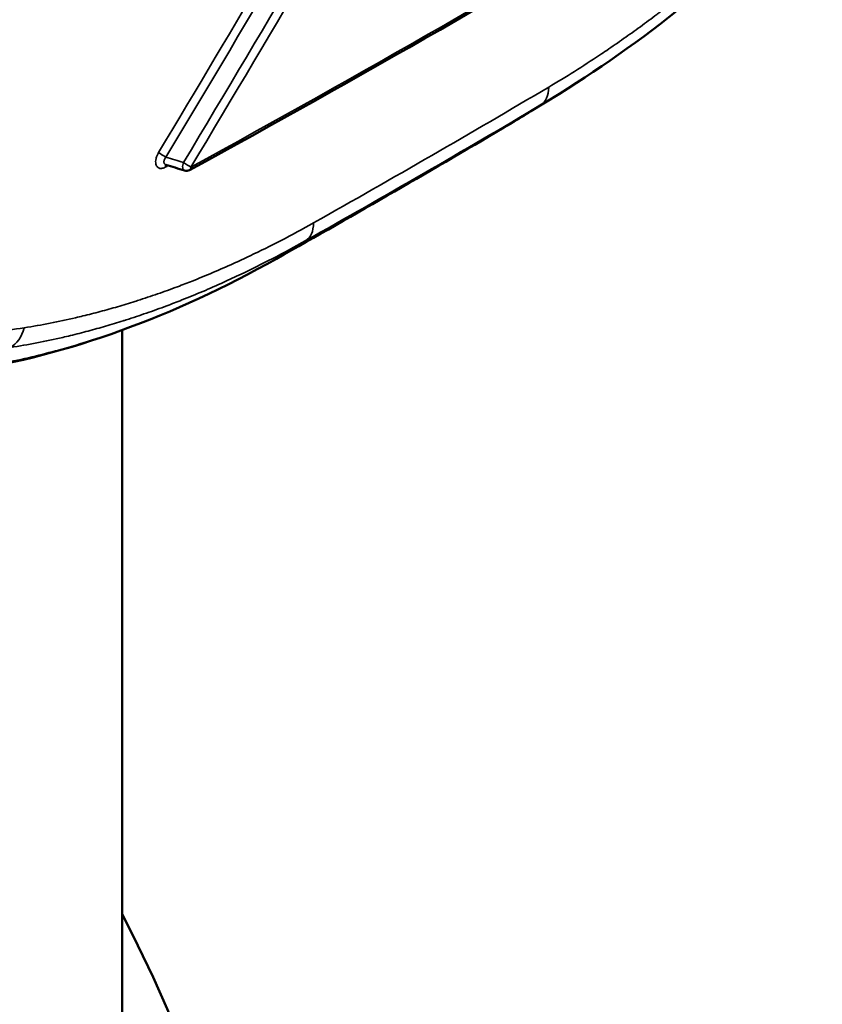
# Model space of a CAD drawing. Header units: millimetres. Extents: x 38 to 2514, y 38 to 1622.
# Tile 285 of 310: x 1744 to 1756, y 1239 to 1254. Entities that reach past the tile are written whole.
import ezdxf

# ---------------------------------------------------------------- set-up
doc = ezdxf.new("R2010")
doc.units = ezdxf.units.MM
doc.header["$LTSCALE"] = 7.692308
doc.layers.add('Visible (ISO)', color=7, linetype='Continuous', lineweight=50)
doc.layers.add('Visible Narrow (ISO)', color=7, linetype='Continuous', lineweight=35)

msp = doc.modelspace()

# ---------------------------------------------------------------- linework, layer by layer
at = {"layer": 'Visible (ISO)'}
for p, q in [((1752.0052, 1252.4922), (1751.5713, 1252.2238)), ((1752.0052, 1252.4922), (1752.006, 1252.4927)), ((1745.3331, 1225.6955), (1745.3331, 1248.882))]:
    msp.add_line(p, q, dxfattribs=at)
msp.add_arc((1746.3146, 1251.4148), 0.1, 252.52855, 298.62832, dxfattribs=at)
msp.add_ellipse((1687.8331, 1230.083), major_axis=(60, 0), ratio=0.5773503, start_param=4.7457285, end_param=6.5728723, dxfattribs=at)
for points in [[(1756.0049, 1255.7676), (1754.7462, 1254.4634), (1753.3851, 1253.346), (1752.006, 1252.4927)], [(1753.9046, 1255.6687), (1751.458, 1254.1834), (1748.9422, 1252.7352), (1746.3625, 1251.327)], [(1751.267, 1252.0397), (1750.09, 1251.3433), (1748.8975, 1250.6548), (1747.6903, 1249.9747)], [(1751.267, 1252.0397), (1751.2681, 1252.0404), (1751.2692, 1252.0411), (1751.2703, 1252.0417)], [(1746.2846, 1251.3194), (1746.1897, 1251.3493), (1746.0948, 1251.3792), (1745.9999, 1251.4091)], [(1747.6903, 1249.9747), (1746.123, 1249.0908), (1744.5016, 1248.5029), (1742.9513, 1248.2613)]]:
    msp.add_open_spline(points, degree=3, dxfattribs=at)
for points, knots in [([(1751.5713, 1252.2238), (1751.4731, 1252.163), (1751.3728, 1252.1023), (1751.2708, 1252.042), (1751.2703, 1252.0417)], [0.945826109, 0.945826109, 0.945826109, 0.945826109, 0.999737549, 1, 1, 1, 1]), ([(1745.9999, 1251.4091), (1745.9976, 1251.4098), (1745.9957, 1251.41), (1745.9948, 1251.41), (1745.9947, 1251.41), (1745.9947, 1251.41)], [0, 0, 0, 0, 0.0028526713, 0.0028526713, 0.0036860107, 0.0036860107, 0.0036860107, 0.0036860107])]:
    msp.add_open_spline(points, degree=3, knots=knots, dxfattribs=at)
at = {"layer": 'Visible Narrow (ISO)'}
for p, q in [((1751.2703, 1252.0417), (1751.7204, 1252.3199)), ((1747.6973, 1249.9788), (1748.1357, 1250.2502))]:
    msp.add_line(p, q, dxfattribs=at)
for centre, major_axis, ratio, start_param, end_param in [((1466.861, 1422.0732), (-199.9386, -347.1236), 0.8165075, 1.5496679, 1.568615), ((1467.0792, 1421.9151), (-200.4092, -346.8389), 0.8165489, 1.5510093, 1.5697358), ((1467.0768, 1421.8016), (-200.5457, -346.7597), 0.8167423, 1.5515749, 1.5703058), ((1466.8557, 1422.1914), (-199.7958, -347.1922), 0.8163605, 1.5491013, 1.5659751), ((1608.6371, 1335.4883), (200.5, -0.0003), 0.5773491, 5.4697607, 5.5228856), ((1608.6371, 1333.2001), (200, -0.0003), 0.5773491, 5.4851023, 5.5104741), ((1751.4115, 1252.8342), (0.3055, -0.5164), 0.5848561, 0.0112282, 0.7795841), ((1608.8131, 1327.0902), (199.6159, 5.91), 0.5569323, 5.4683043, 5.4936907), ((1608.8243, 1326.5578), (-198.9718, -5.9043), 0.5568843, 2.3266747, 2.3520602), ((1745.9574, 1251.5506), (0.0858, -0.0514), 0.0123284, 1.0223496, 2.5056571), ((1746.0599, 1251.3288), (-0.0479, 0.0878), 0.5607469, 0.2256899, 0.7991831), ((1608.6371, 1335.303), (200, -0.0003), 0.5773491, 5.4694266, 5.4697547), ((1746.3146, 1251.4148), (-0.03, -0.0954), 0.5123595, 4.6001853, 6.2831853), ((1746.3146, 1251.4148), (-0.0858, 0.0514), 0.0112925, 1.0225222, 2.5063761), ((1746.3146, 1251.4148), (0.0479, -0.0878), 0.5609451, 0, 0.7990359), ((1747.8342, 1250.7689), (0.2945, -0.5228), 0.569733, 0.0235039, 0.7914499), ((1743.434, 1249.1757), (0.0927, -0.5928), 0.7074213, 0.2573078, 1.0183945)]:
    msp.add_ellipse(centre, major_axis=major_axis, ratio=ratio, start_param=start_param, end_param=end_param, dxfattribs=at)
for points, knots in [([(1743.8396, 1262.6651), (1743.3746, 1262.2456), (1742.9112, 1261.8344), (1742.45, 1261.4318), (1741.982, 1261.0231), (1741.5164, 1260.6234), (1741.0541, 1260.2329), (1740.6267, 1259.8719), (1740.2022, 1259.5188), (1739.7812, 1259.1737), (1739.5312, 1258.9689), (1739.2825, 1258.7669), (1739.0348, 1258.5674), (1738.7042, 1258.3013), (1738.3754, 1258.0396), (1738.0474, 1257.7817), (1737.7176, 1257.5224), (1737.3887, 1257.2669), (1737.06, 1257.0144), (1736.7297, 1256.7608), (1736.3996, 1256.5103), (1736.0687, 1256.2622), (1736.0005, 1256.211), (1735.9322, 1256.1599), (1735.8639, 1256.1089), (1735.538, 1255.8657), (1735.2112, 1255.6247), (1734.8827, 1255.3852), (1734.7185, 1255.2656), (1734.5539, 1255.1463), (1734.3888, 1255.0273), (1734.06, 1254.7905), (1733.729, 1254.5549), (1733.3949, 1254.32), (1733.0639, 1254.0872), (1732.7298, 1253.8551), (1732.3917, 1253.6231), (1732.2142, 1253.5013), (1732.0356, 1253.3796), (1731.8557, 1253.2578), (1731.3827, 1252.9375), (1730.9011, 1252.6169), (1730.4117, 1252.2969), (1730.1028, 1252.0949), (1729.7908, 1251.8932), (1729.4758, 1251.6919), (1728.989, 1251.3809), (1728.4951, 1251.071), (1727.9947, 1250.7628), (1727.8252, 1250.6584), (1727.6549, 1250.5542), (1727.484, 1250.4503)], [0.00000004, 0.00000004, 0.00000004, 0.00000004, 0.08465358, 0.08465358, 0.08465358, 0.17057263, 0.17057263, 0.17057263, 0.25, 0.25, 0.25, 0.29715534, 0.29715534, 0.29715534, 0.36007137, 0.36007137, 0.36007137, 0.42333727, 0.42333727, 0.42333727, 0.48688902, 0.48688902, 0.48688902, 0.5, 0.5, 0.5, 0.56253466, 0.56253466, 0.56253466, 0.59378438, 0.59378438, 0.59378438, 0.65599425, 0.65599425, 0.65599425, 0.71763298, 0.71763298, 0.71763298, 0.75, 0.75, 0.75, 0.83513049, 0.83513049, 0.83513049, 0.8888586, 0.8888586, 0.8888586, 0.97187698, 0.97187698, 0.97187698, 1, 1, 1, 1]), ([(1751.8411, 1252.5926), (1751.9743, 1252.6712), (1752.1052, 1252.7512), (1752.2337, 1252.8321), (1752.3645, 1252.9145), (1752.4926, 1252.9977), (1752.6178, 1253.0811), (1752.6541, 1253.1053), (1752.6901, 1253.1296), (1752.7259, 1253.1538), (1752.8137, 1253.2133), (1752.8999, 1253.2728), (1752.985, 1253.3327), (1753.0709, 1253.3931), (1753.1557, 1253.4539), (1753.2398, 1253.5152), (1753.3245, 1253.5769), (1753.4084, 1253.6393), (1753.4922, 1253.7025), (1753.5058, 1253.7128), (1753.5194, 1253.7231), (1753.533, 1253.7334), (1753.6297, 1253.8069), (1753.7262, 1253.8816), (1753.8228, 1253.9577), (1753.9186, 1254.0333), (1754.0145, 1254.1104), (1754.1108, 1254.1893), (1754.1807, 1254.2466), (1754.2508, 1254.3048), (1754.3212, 1254.364), (1754.4178, 1254.4453), (1754.515, 1254.5286), (1754.6132, 1254.6143), (1754.7093, 1254.6983), (1754.8064, 1254.7846), (1754.9047, 1254.8736), (1754.9821, 1254.9437), (1755.0602, 1255.0155), (1755.1393, 1255.0891), (1755.2802, 1255.2205), (1755.424, 1255.3579), (1755.5701, 1255.5013), (1755.7162, 1255.6448), (1755.8648, 1255.7943), (1756.0152, 1255.95)], [0.00000003, 0.00000003, 0.00000003, 0.00000003, 0.08645496, 0.08645496, 0.08645496, 0.1744723, 0.1744723, 0.1744723, 0.2, 0.2, 0.2, 0.26262586, 0.26262586, 0.26262586, 0.32588485, 0.32588485, 0.32588485, 0.38963232, 0.38963232, 0.38963232, 0.4, 0.4, 0.4, 0.4737505, 0.4737505, 0.4737505, 0.54693194, 0.54693194, 0.54693194, 0.6, 0.6, 0.6, 0.67272691, 0.67272691, 0.67272691, 0.74393478, 0.74393478, 0.74393478, 0.8, 0.8, 0.8, 0.9, 0.9, 0.9, 1, 1, 1, 1]), ([(1751.7204, 1252.3199), (1751.7204, 1252.3199), (1751.7205, 1252.3199), (1751.8165, 1252.3767), (1751.9115, 1252.4342), (1752.0052, 1252.4922)], [0.000000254, 0.000000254, 0.000000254, 0.000000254, 0.00000047, 0.00000047, 0.061089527, 0.061089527, 0.061089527, 0.061089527]), ([(1746.0027, 1251.5247), (1745.9977, 1251.5189), (1745.9931, 1251.5127), (1745.9858, 1251.5011), (1745.9828, 1251.4959), (1745.9796, 1251.489), (1745.9789, 1251.4875), (1745.9768, 1251.4824), (1745.9754, 1251.4787), (1745.9733, 1251.4716), (1745.9725, 1251.4682), (1745.971, 1251.4604), (1745.9706, 1251.4561), (1745.9706, 1251.4501), (1745.9707, 1251.4482), (1745.9712, 1251.4424), (1745.9719, 1251.4387), (1745.9734, 1251.4343), (1745.9738, 1251.4331), (1745.9756, 1251.4289), (1745.9772, 1251.4261), (1745.9795, 1251.4229), (1745.98, 1251.4223), (1745.9826, 1251.4192), (1745.9848, 1251.4172), (1745.9877, 1251.4151), (1745.9881, 1251.4147), (1745.9912, 1251.4127), (1745.994, 1251.4113), (1745.9973, 1251.41), (1745.9977, 1251.4098), (1745.9987, 1251.4095), (1745.9993, 1251.4093), (1745.9999, 1251.4091)], [0.00000013, 0.00000013, 0.00000013, 0.00000013, 0.08333333, 0.08333333, 0.14881806, 0.14881806, 0.16666667, 0.16666667, 0.20961394, 0.20961394, 0.25, 0.25, 0.30603477, 0.30603477, 0.33333333, 0.33333333, 0.39454513, 0.39454513, 0.41666667, 0.41666667, 0.48176723, 0.48176723, 0.5, 0.5, 0.56980163, 0.56980163, 0.58333333, 0.58333333, 0.65757465, 0.65757465, 0.66666667, 0.66666667, 0.6817985, 0.6817985, 0.6817985, 0.6817985]), ([(1746.2694, 1251.4408), (1746.2266, 1251.4543), (1746.1829, 1251.468), (1746.1385, 1251.482), (1746.094, 1251.496), (1746.0487, 1251.5102), (1746.0027, 1251.5247)], [0, 0, 0, 0, 0.5, 0.5, 0.5, 1, 1, 1, 1]), ([(1743.8396, 1248.9204), (1743.9728, 1248.9414), (1744.1046, 1248.9648), (1744.3667, 1249.0161), (1744.4969, 1249.0441), (1744.6618, 1249.0823), (1744.6986, 1249.0911), (1744.8251, 1249.1218), (1744.9137, 1249.1444), (1745.09, 1249.1916), (1745.1777, 1249.2161), (1745.3529, 1249.2673), (1745.4403, 1249.294), (1745.542, 1249.3261), (1745.5562, 1249.3307), (1745.6716, 1249.3677), (1745.7728, 1249.4015), (1745.9755, 1249.472), (1746.0769, 1249.5087), (1746.2534, 1249.575), (1746.328, 1249.6038), (1746.5062, 1249.6743), (1746.6104, 1249.717), (1746.8194, 1249.8057), (1746.9242, 1249.8516), (1747.1147, 1249.9379), (1747.1997, 1249.9773), (1747.4398, 1250.0916), (1747.5975, 1250.1699), (1747.9201, 1250.3371), (1748.085, 1250.4261), (1748.2531, 1250.521)], [0.00000017, 0.00000017, 0.00000017, 0.00000017, 0.0864463, 0.0864463, 0.17448381, 0.17448381, 0.2, 0.2, 0.26262802, 0.26262802, 0.32588813, 0.32588813, 0.38963433, 0.38963433, 0.4, 0.4, 0.47374062, 0.47374062, 0.54691072, 0.54691072, 0.6, 0.6, 0.67270439, 0.67270439, 0.74388782, 0.74388782, 0.8, 0.8, 0.9, 0.9, 1, 1, 1, 1]), ([(1743.6303, 1248.6191), (1743.7656, 1248.6402), (1743.8994, 1248.6638), (1744.1655, 1248.7155), (1744.2977, 1248.7437), (1744.4666, 1248.7828), (1744.5057, 1248.792), (1744.6357, 1248.8234), (1744.7256, 1248.8463), (1744.9045, 1248.8941), (1744.9935, 1248.9189), (1745.1713, 1248.9707), (1745.2601, 1248.9976), (1745.3649, 1249.0306), (1745.3809, 1249.0357), (1745.4998, 1249.0737), (1745.6027, 1249.108), (1745.8086, 1249.1795), (1745.9116, 1249.2167), (1746.0922, 1249.2844), (1746.1694, 1249.3141), (1746.3517, 1249.3862), (1746.4572, 1249.4294), (1746.6691, 1249.5192), (1746.7753, 1249.5657), (1746.9705, 1249.6539), (1747.0588, 1249.6948), (1747.3054, 1249.8121), (1747.4665, 1249.892), (1747.7958, 1250.0627), (1747.9641, 1250.1536), (1748.1357, 1250.2502)], [0.00000419, 0.00000419, 0.00000419, 0.00000419, 0.08602122, 0.08602122, 0.17352213, 0.17352213, 0.2, 0.2, 0.26226395, 0.26226395, 0.32515295, 0.32515295, 0.38852664, 0.38852664, 0.4, 0.4, 0.47339213, 0.47339213, 0.54621439, 0.54621439, 0.6, 0.6, 0.67221065, 0.67221065, 0.74291071, 0.74291071, 0.8, 0.8, 0.89999939, 0.89999939, 1, 1, 1, 1]), ([(1747.6973, 1249.9788), (1747.6968, 1249.9785), (1747.6962, 1249.9782), (1747.5774, 1249.9112), (1747.4606, 1249.8472), (1747.2284, 1249.7233), (1747.113, 1249.6636), (1746.9823, 1249.5977), (1746.9644, 1249.5887), (1746.946, 1249.5796), (1746.9455, 1249.5793), (1746.8643, 1249.5388), (1746.7851, 1249.5001), (1746.6273, 1249.4247), (1746.5488, 1249.3879), (1746.3973, 1249.3185), (1746.3243, 1249.2858), (1746.2505, 1249.2534), (1746.25, 1249.2532), (1746.1635, 1249.2152), (1746.0773, 1249.1784), (1745.9047, 1249.1065), (1745.8184, 1249.0715), (1745.6715, 1249.0136), (1745.6115, 1248.9904), (1745.5502, 1248.9672), (1745.5496, 1248.967), (1745.4287, 1248.9213), (1745.3057, 1248.8766), (1745.0606, 1248.7918), (1744.9389, 1248.7515), (1744.8073, 1248.7101), (1744.8002, 1248.7079), (1744.7924, 1248.7055), (1744.7917, 1248.7053), (1744.6529, 1248.6619), (1744.5113, 1248.6203), (1744.2344, 1248.5442), (1744.0996, 1248.5095), (1743.9612, 1248.4764), (1743.9604, 1248.4762), (1743.8145, 1248.4415), (1743.6664, 1248.409), (1743.3655, 1248.3493), (1743.2128, 1248.3221), (1743.0573, 1248.2979)], [0, 0, 0, 0, 0.00033358, 0.00033358, 0.07638863, 0.07638863, 0.15426225, 0.15426225, 0.16666667, 0.16666667, 0.16703569, 0.16703569, 0.22315127, 0.22315127, 0.28002091, 0.28002091, 0.33333333, 0.33333333, 0.33373503, 0.33373503, 0.39636426, 0.39636426, 0.45807904, 0.45807904, 0.5, 0.5, 0.50042675, 0.50042675, 0.58354671, 0.58354671, 0.66221246, 0.66221246, 0.66666667, 0.66666667, 0.6671193, 0.6671193, 0.7541331, 0.7541331, 0.83333333, 0.83333333, 0.8338138, 0.8338138, 0.91727869, 0.91727869, 1, 1, 1, 1]), ([(1727.4839, 1245.5695), (1727.9471, 1245.6831), (1728.4069, 1245.7945), (1728.8639, 1245.9039), (1729.3218, 1246.0135), (1729.777, 1246.1211), (1730.2301, 1246.2269), (1730.3853, 1246.2631), (1730.5402, 1246.2991), (1730.695, 1246.3348), (1731.1464, 1246.4392), (1731.596, 1246.5417), (1732.0445, 1246.6425), (1732.0856, 1246.6518), (1732.1268, 1246.661), (1732.1679, 1246.6702), (1732.5136, 1246.7477), (1732.8585, 1246.8242), (1733.202, 1246.8995), (1733.5459, 1246.9749), (1733.8882, 1247.0491), (1734.2281, 1247.1219), (1734.57, 1247.1952), (1734.9094, 1247.267), (1735.2454, 1247.3373), (1735.4187, 1247.3735), (1735.5911, 1247.4093), (1735.7625, 1247.4447), (1736.0678, 1247.5077), (1736.3699, 1247.5693), (1736.6681, 1247.6294), (1737.0195, 1247.7001), (1737.3655, 1247.7688), (1737.7053, 1247.8352), (1738.0506, 1247.9028), (1738.3896, 1247.968), (1738.7212, 1248.0309), (1739.064, 1248.0959), (1739.399, 1248.1584), (1739.7252, 1248.2183), (1739.909, 1248.2521), (1740.0899, 1248.285), (1740.268, 1248.3172), (1740.3957, 1248.3402), (1740.522, 1248.3629), (1740.6466, 1248.3851), (1740.9726, 1248.4432), (1741.2879, 1248.4983), (1741.593, 1248.5508), (1741.9034, 1248.6042), (1742.2033, 1248.6549), (1742.4934, 1248.703), (1742.7913, 1248.7525), (1743.0789, 1248.7994), (1743.357, 1248.8439), (1743.5211, 1248.8702), (1743.6819, 1248.8957), (1743.8396, 1248.9204)], [0, 0, 0, 0, 0.0727241, 0.0727241, 0.0727241, 0.1455748, 0.1455748, 0.1455748, 0.1705261, 0.1705261, 0.1705261, 0.2433182, 0.2433182, 0.2433182, 0.25, 0.25, 0.25, 0.3061297, 0.3061297, 0.3061297, 0.3623436, 0.3623436, 0.3623436, 0.4188895, 0.4188895, 0.4188895, 0.4480483, 0.4480483, 0.4480483, 0.5, 0.5, 0.5, 0.5612188, 0.5612188, 0.5612188, 0.623443, 0.623443, 0.623443, 0.6877713, 0.6877713, 0.6877713, 0.7240034, 0.7240034, 0.7240034, 0.75, 0.75, 0.75, 0.8179804, 0.8179804, 0.8179804, 0.8871134, 0.8871134, 0.8871134, 0.9580945, 0.9580945, 0.9580945, 1, 1, 1, 1])]:
    msp.add_open_spline(points, degree=3, knots=knots, dxfattribs=at)
for points in [[(1745.8888, 1251.5926), (1745.8805, 1251.5789), (1745.866, 1251.5504), (1745.85, 1251.5033), (1745.8435, 1251.4542), (1745.848, 1251.4157), (1745.8592, 1251.3882), (1745.8742, 1251.37), (1745.8914, 1251.3585), (1745.9108, 1251.3524), (1745.9329, 1251.3513), (1745.9588, 1251.356), (1745.9798, 1251.3646), (1745.9912, 1251.3708)], [(1747.6903, 1249.9747), (1747.6927, 1249.976), (1747.695, 1249.9774), (1747.6973, 1249.9788)]]:
    msp.add_open_spline(points, degree=3, dxfattribs=at)

doc.saveas('drawing.dxf')
